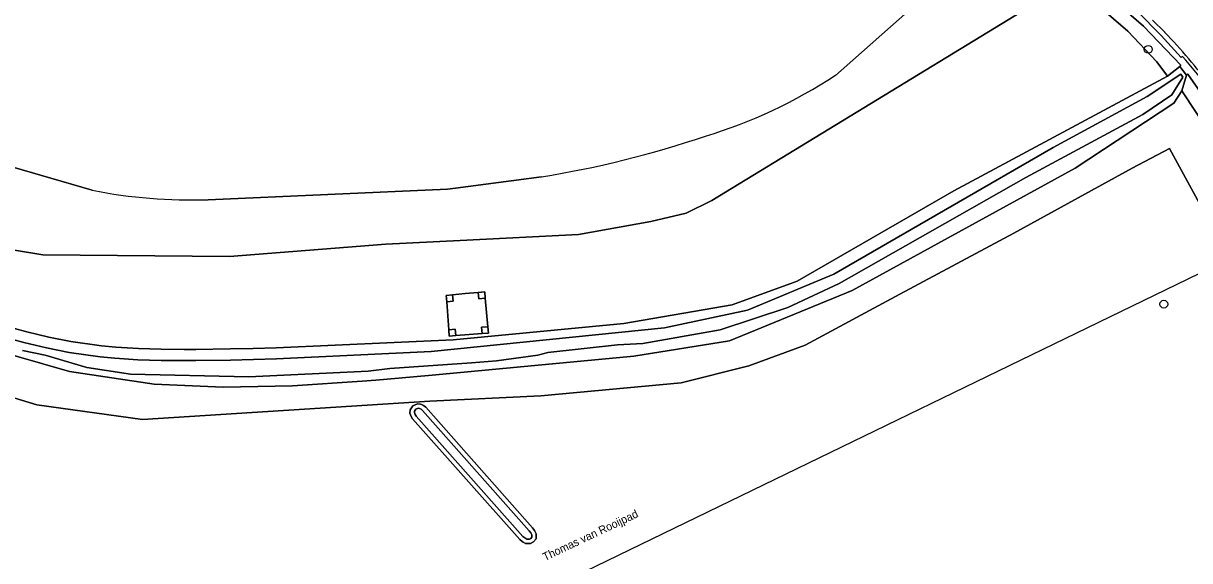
# Model space of a CAD drawing. Extents: x 164494 to 166241, y 382475 to 384495.
# Drawn here: x 165238.2 to 165384, y 382798.6 to 382865.8 of the extents above; entities that cross this region are included whole.
import ezdxf

# ---------------------------------------------------------------- set-up
doc = ezdxf.new("R2010")
doc.units = 0
for name, color, linetype in [('IMGEO_Berm_halfverhard', 7, 'Continuous'), ('IMGEO_Boom', 7, 'Continuous'), ('IMGEO_Grasland_agrarisch', 7, 'Continuous'), ('IMGEO_Grasland_overig', 7, 'Continuous'), ('IMGEO_Groenvoorziening', 7, 'Continuous'), ('IMGEO_Hek', 7, 'Continuous'), ('IMGEO_Hoogspanningsmast', 7, 'Continuous'), ('IMGEO_Loofbos', 7, 'Continuous'), ('IMGEO_Oever', 7, 'Continuous'), ('IMGEO_Openbare_ruimte_label', 7, 'Continuous'), ('IMGEO_Rijbaan_lokaal_gesloten', 7, 'Continuous'), ('IMGEO_Waterloop', 7, 'Continuous')]:
    doc.layers.add(name, color=color, linetype=linetype)

msp = doc.modelspace()

# ---------------------------------------------------------------- linework, layer by layer
at = {"layer": 'IMGEO_Berm_halfverhard'}
for points in [[(165378.96, 382865.76), (165380.49, 382864.24), (165382.99, 382861.5), (165383.14, 382861.64)], [(165380.92, 382864.66), (165379.39, 382866.18)]]:
    msp.add_lwpolyline(points, dxfattribs=at)
for centre, radius, start, end in [((165304.44, 382793.22), 104, 44.2296, 55.0756), ((165318.84, 382805.51), 85.74, 37.6324, 43.6202), ((165318.7, 382805.39), 85.53, 37.6329, 41.118)]:
    msp.add_arc(centre, radius, start, end, dxfattribs=at)
at = {"layer": 'IMGEO_Boom'}
for centre in [(165378.86, 382862.51), (165380.81, 382830.66)]:
    msp.add_circle(centre, 0.489, dxfattribs=at)
at = {"layer": 'IMGEO_Grasland_agrarisch'}
for points in [[(165339.77, 382859.26), (165360.03, 382877.2), (165305.75, 382912.08), (165284.75, 382925.67)], [(165388.71, 382836.93), (165381.51, 382850.1), (165376.85, 382847.65), (165362.07, 382839.55), (165347.82, 382831.91), (165335.96, 382825.53), (165328.95, 382822.95), (165320.47, 382820.84), (165302.95, 382819.19), (165289.04, 382818.52), (165253.15, 382816.24), (165239.94, 382818.07), (165234.13, 382819.81), (165222.66, 382823.96), (165206.93, 382830.37), (165187.69, 382837.79), (165176.93, 382842.68), (165166.78, 382845.42), (165159.41, 382847), (165153.59, 382847.8), (165144.99, 382848.66)], [(165232.91, 382848.94), (165246.85, 382844.9)], [(165261.35, 382843.72), (165291.25, 382845.04), (165292.26, 382845.17), (165303.01, 382846.57)]]:
    msp.add_lwpolyline(points, dxfattribs=at)
msp.add_lwpolyline([(165287.53, 382818.22), (165287.91, 382818.18), (165288.03, 382818.12), (165288.26, 382818.01), (165288.55, 382817.78), (165301.91, 382802.7), (165302.14, 382802.38), (165302.37, 382801.96), (165302.35, 382801.33), (165302.03, 382800.95), (165301.65, 382800.73), (165301.02, 382800.76), (165300.71, 382800.93), (165300.62, 382800.98), (165300.3, 382801.23), (165286.91, 382816.33), (165286.72, 382816.64), (165286.58, 382817.02), (165286.59, 382817.46), (165286.94, 382817.96)], close=True, dxfattribs=at)
for centre, radius, start, end in [((165305.48, 382911.5), 62.48, 286.7755, 303.2765), ((165282.89, 382971.15), 126.19, 279.1715, 288.7787), ((165259.29, 382908.42), 64.73, 258.9238, 271.8251)]:
    msp.add_arc(centre, radius, start, end, dxfattribs=at)
at = {"layer": 'IMGEO_Grasland_overig'}
for points in [[(165392.09, 382843.65), (165383.04, 382857.32), (165382.06, 382855.78), (165369.72, 382847.67), (165341.86, 382832.39), (165326.52, 382826.1), (165314.58, 382824.15), (165289.34, 382821.78), (165285.13, 382821.41), (165282.33, 382821.17), (165280.61, 382821.02), (165271.9, 382820.45), (165263.23, 382820.27), (165254.59, 382820.68), (165244.03, 382822.25), (165234.27, 382825.05), (165229.42, 382826.86), (165209.76, 382834.65), (165188.11, 382843.13), (165184.73, 382844.35), (165170.94, 382849.34), (165165.76, 382850.88), (165155.82, 382852.91), (165143.59, 382853.92)], [(165144.99, 382848.66), (165153.59, 382847.8), (165159.41, 382847), (165166.78, 382845.42), (165176.93, 382842.68), (165187.69, 382837.79), (165206.93, 382830.37), (165222.66, 382823.96), (165234.13, 382819.81), (165239.94, 382818.07), (165253.15, 382816.24), (165289.04, 382818.52), (165302.95, 382819.19), (165320.47, 382820.84), (165328.95, 382822.95), (165335.96, 382825.53), (165347.82, 382831.91), (165362.07, 382839.55), (165376.85, 382847.65), (165381.51, 382850.1), (165388.71, 382836.93)]]:
    msp.add_lwpolyline(points, dxfattribs=at)
msp.add_lwpolyline([(165295.99, 382831.41), (165295.2, 382831.34), (165295.12, 382832.13), (165293.49, 382831.98), (165291.91, 382831.83), (165291.97, 382831.03), (165291.18, 382830.96), (165291.43, 382827.47), (165292.23, 382827.53), (165292.29, 382826.73), (165293.96, 382826.86), (165295.61, 382826.99), (165295.53, 382827.78), (165296.33, 382827.84)], close=True, dxfattribs=at)
at = {"layer": 'IMGEO_Groenvoorziening'}
for points in [[(165307.64, 382913.72), (165312.22, 382911.06), (165319.31, 382906.62), (165321.86, 382904.8), (165327.6, 382901.45), (165332.89, 382897.74), (165336.18, 382895.87), (165347.27, 382888.35), (165359.12, 382880.68), (165360.69, 382879.91), (165364.7, 382877.15), (165363.51, 382875.32), (165369.14, 382871.01), (165370.25, 382872.37), (165378.27, 382865.39), (165382.94, 382860.53), (165382.79, 382860.38), (165383.66, 382859.29), (165383.82, 382859.4), (165390.74, 382849.5)], [(165383.14, 382861.64), (165382.99, 382861.5), (165380.49, 382864.24), (165378.96, 382865.76)]]:
    msp.add_lwpolyline(points, dxfattribs=at)
for centre, radius, start, end in [((165304.44, 382793.22), 104, 44.2296, 55.0756), ((165318.7, 382805.39), 85.53, 37.6329, 41.118)]:
    msp.add_arc(centre, radius, start, end, dxfattribs=at)
at = {"layer": 'IMGEO_Hek'}
for points in [[(165339.77, 382859.26), (165360.03, 382877.2), (165305.75, 382912.08), (165284.75, 382925.67)], [(165201.01, 382864.46), (165204.43, 382868.24), (165232.91, 382848.94), (165246.85, 382844.9)], [(165261.35, 382843.72), (165291.25, 382845.04), (165292.26, 382845.17)], [(165292.26, 382845.17), (165303.01, 382846.57)], [(165307.05, 382796.58), (165395, 382839.26)]]:
    msp.add_lwpolyline(points, dxfattribs=at)
for centre, radius, start, end in [((165305.48, 382911.5), 62.48, 286.7755, 303.2765), ((165282.89, 382971.15), 126.19, 279.1715, 288.7787), ((165259.29, 382908.42), 64.73, 258.9238, 271.8251)]:
    msp.add_arc(centre, radius, start, end, dxfattribs=at)
at = {"layer": 'IMGEO_Hoogspanningsmast'}
for points in [[(165295.92, 382832.21), (165295.12, 382832.13), (165295.2, 382831.34), (165295.99, 382831.41)], [(165291.91, 382831.83), (165291.12, 382831.76), (165291.18, 382830.96), (165291.97, 382831.03)], [(165296.33, 382827.84), (165295.53, 382827.78), (165295.61, 382826.99), (165296.41, 382827.05)], [(165291.43, 382827.47), (165291.49, 382826.67), (165292.29, 382826.73), (165292.23, 382827.53)]]:
    msp.add_lwpolyline(points, close=True, dxfattribs=at)
at = {"layer": 'IMGEO_Loofbos'}
for points in [[(165237.15, 382837.43), (165240.67, 382836.81), (165264.01, 382836.63), (165283.57, 382838.17), (165292.87, 382838.64), (165307.64, 382839.37), (165316.68, 382840.98), (165321.12, 382842.04), (165324.33, 382843.63), (165369.14, 382871.01), (165363.51, 382875.32), (165326.65, 382899.4), (165284.7, 382926.17), (165271.58, 382934.54), (165260.73, 382941.64), (165247.02, 382950.24), (165260.58, 382941.3), (165284.75, 382925.67), (165305.75, 382912.08), (165360.03, 382877.2), (165339.77, 382859.26)], [(165237.15, 382827.64), (165238.67, 382827.22), (165241.43, 382826.54), (165244.2, 382826), (165248.02, 382825.45), (165249.8, 382825.28), (165252.64, 382825.11), (165255.49, 382825.02), (165258.36, 382825), (165259.81, 382825.01), (165264.11, 382825.07), (165266.99, 382825.13), (165269.87, 382825.2), (165291.99, 382826.19), (165313.29, 382828.24), (165326.85, 382830.57), (165334.98, 382833.52), (165354.57, 382844.83), (165381.26, 382859.18), (165379.93, 382860.95), (165376.3, 382864.79), (165369.14, 382871.01), (165324.33, 382843.63), (165321.12, 382842.04), (165316.68, 382840.98), (165307.64, 382839.37), (165292.87, 382838.64), (165283.57, 382838.17), (165264.01, 382836.63), (165240.67, 382836.81), (165237.15, 382837.43)], [(165246.85, 382844.9), (165232.91, 382848.94)], [(165303.01, 382846.57), (165292.26, 382845.17), (165291.25, 382845.04), (165261.35, 382843.72)]]:
    msp.add_lwpolyline(points, dxfattribs=at)
msp.add_lwpolyline([(165295.12, 382832.13), (165295.92, 382832.21), (165295.99, 382831.41), (165296.33, 382827.84), (165296.41, 382827.05), (165295.61, 382826.99), (165293.96, 382826.86), (165292.29, 382826.73), (165291.49, 382826.67), (165291.43, 382827.47), (165291.18, 382830.96), (165291.12, 382831.76), (165291.91, 382831.83), (165293.49, 382831.98)], close=True, dxfattribs=at)
for centre, radius, start, end in [((165305.48, 382911.5), 62.48, 286.7755, 303.2765), ((165282.89, 382971.15), 126.19, 279.1715, 288.7787), ((165259.29, 382908.42), 64.73, 258.9238, 271.8251)]:
    msp.add_arc(centre, radius, start, end, dxfattribs=at)
at = {"layer": 'IMGEO_Oever'}
for points in [[(165234.27, 382825.05), (165244.03, 382822.25), (165254.59, 382820.68), (165263.23, 382820.27), (165271.9, 382820.45), (165280.61, 382821.02), (165282.33, 382821.17), (165285.13, 382821.41), (165289.34, 382821.78), (165314.58, 382824.15), (165326.52, 382826.1), (165341.86, 382832.39), (165369.72, 382847.67), (165382.06, 382855.78), (165383.04, 382857.32), (165383.66, 382859.29), (165382.79, 382860.38), (165381.26, 382859.18), (165354.57, 382844.83), (165334.98, 382833.52), (165326.85, 382830.57), (165313.29, 382828.24), (165291.99, 382826.19), (165269.87, 382825.2), (165266.99, 382825.13), (165264.11, 382825.07), (165259.81, 382825.01), (165258.36, 382825), (165255.49, 382825.02), (165252.64, 382825.11), (165249.8, 382825.28), (165248.02, 382825.45), (165244.2, 382826), (165241.43, 382826.54), (165238.67, 382827.22), (165237.15, 382827.64)], [(165236.76, 382826.3), (165238.32, 382825.87), (165241.13, 382825.19), (165243.97, 382824.63), (165247.86, 382824.07), (165249.7, 382823.9), (165252.58, 382823.72), (165255.47, 382823.63), (165258.36, 382823.61), (165259.83, 382823.62), (165264.13, 382823.68), (165267.02, 382823.74), (165269.9, 382823.81), (165289.24, 382824.75), (165318.41, 382827.7), (165328.77, 382829.9), (165339.56, 382834.4), (165366.97, 382850.23), (165378.74, 382856.61), (165382.95, 382859.42), (165383.2, 382859.04), (165381.8, 382856.84), (165378.18, 382854.36), (165363.55, 382846.49), (165340.24, 382833.24), (165333.83, 382830.23), (165325.36, 382827.46), (165315.69, 382825.76), (165312.51, 382825.6), (165303.79, 382824.62), (165302.55, 382824.27), (165297.41, 382823.56), (165294.28, 382823.35), (165284.04, 382822.64), (165281.35, 382822.29), (165266.43, 382821.56), (165251.66, 382821.9), (165246.19, 382822.73), (165240.98, 382824.3), (165238.15, 382824.88)]]:
    msp.add_lwpolyline(points, dxfattribs=at)
for points in [[(165300.3, 382801.23), (165300.62, 382800.98), (165300.71, 382800.93), (165301.02, 382800.76), (165301.65, 382800.73), (165302.03, 382800.95), (165302.35, 382801.33), (165302.37, 382801.96), (165302.14, 382802.38), (165301.91, 382802.7), (165288.55, 382817.78), (165288.26, 382818.01), (165288.03, 382818.12), (165287.91, 382818.18), (165287.53, 382818.22), (165286.94, 382817.96), (165286.59, 382817.46), (165286.58, 382817.02), (165286.72, 382816.64), (165286.91, 382816.33)], [(165300.67, 382801.63), (165287.36, 382816.66), (165287.22, 382816.89), (165287.13, 382817.11), (165287.14, 382817.27), (165287.31, 382817.52), (165287.62, 382817.66), (165287.76, 382817.64), (165287.96, 382817.54), (165288.16, 382817.38), (165301.48, 382802.35), (165301.68, 382802.09), (165301.8, 382801.84), (165301.8, 382801.54), (165301.67, 382801.38), (165301.51, 382801.29), (165301.17, 382801.31), (165300.92, 382801.44)]]:
    msp.add_lwpolyline(points, close=True, dxfattribs=at)
at = {"layer": 'IMGEO_Rijbaan_lokaal_gesloten'}
msp.add_lwpolyline([(165379.39, 382866.18), (165380.92, 382864.66)], dxfattribs=at)
msp.add_arc((165318.84, 382805.51), 85.74, 37.6324, 43.6202, dxfattribs=at)
at = {"layer": 'IMGEO_Waterloop'}
for points in [[(165381.26, 382859.18), (165382.79, 382860.38), (165382.94, 382860.53), (165378.27, 382865.39), (165370.25, 382872.37), (165369.14, 382871.01), (165376.3, 382864.79), (165379.93, 382860.95)], [(165383.66, 382859.29), (165383.04, 382857.32), (165392.09, 382843.65), (165393.21, 382841.97), (165395, 382839.26), (165395.27, 382838.86), (165395.48, 382838.57), (165397.12, 382839.61), (165390.74, 382849.5), (165383.82, 382859.4)], [(165300.67, 382801.63), (165300.92, 382801.44), (165301.17, 382801.31), (165301.51, 382801.29), (165301.67, 382801.38), (165301.8, 382801.54), (165301.8, 382801.84), (165301.68, 382802.09), (165301.48, 382802.35), (165288.16, 382817.38), (165287.96, 382817.54), (165287.76, 382817.64), (165287.62, 382817.66), (165287.31, 382817.52), (165287.14, 382817.27), (165287.13, 382817.11), (165287.22, 382816.89), (165287.36, 382816.66)]]:
    msp.add_lwpolyline(points, close=True, dxfattribs=at)
msp.add_lwpolyline([(165238.15, 382824.88), (165240.98, 382824.3), (165246.19, 382822.73), (165251.66, 382821.9), (165266.43, 382821.56), (165281.35, 382822.29), (165284.04, 382822.64), (165294.28, 382823.35), (165297.41, 382823.56), (165302.55, 382824.27), (165303.79, 382824.62), (165312.51, 382825.6), (165315.69, 382825.76), (165325.36, 382827.46), (165333.83, 382830.23), (165340.24, 382833.24), (165363.55, 382846.49), (165378.18, 382854.36), (165381.8, 382856.84), (165383.2, 382859.04), (165382.95, 382859.42), (165378.74, 382856.61), (165366.97, 382850.23), (165339.56, 382834.4), (165328.77, 382829.9), (165318.41, 382827.7), (165289.24, 382824.75), (165269.9, 382823.81), (165267.02, 382823.74), (165264.13, 382823.68), (165259.83, 382823.62), (165258.36, 382823.61), (165255.47, 382823.63), (165252.58, 382823.72), (165249.7, 382823.9), (165247.86, 382824.07), (165243.97, 382824.63), (165241.13, 382825.19), (165238.32, 382825.87), (165236.76, 382826.3)], dxfattribs=at)

# ---------------------------------------------------------------- texts
at = {"layer": 'IMGEO_Openbare_ruimte_label'}
msp.add_text('Thomas van Rooijpad', height=1, rotation=25.2835, dxfattribs=at).set_placement((165303.45, 382798.55))

doc.saveas('drawing.dxf')
